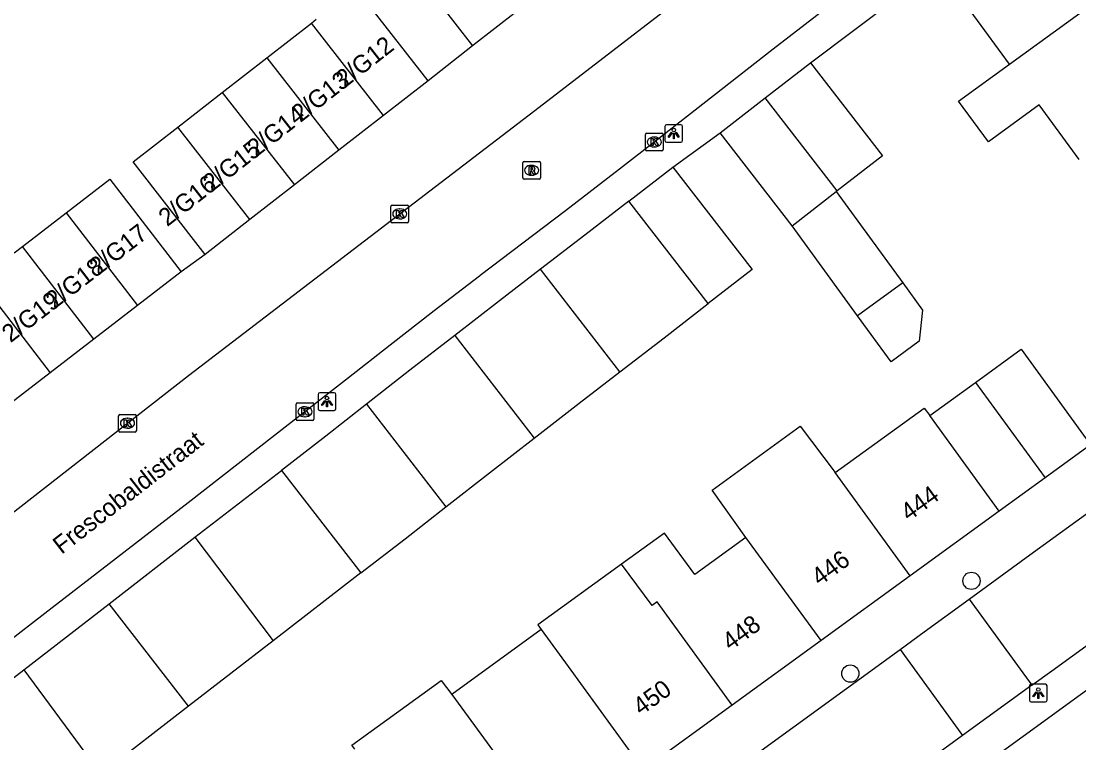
# Model space of a CAD drawing. Extents: x 159222 to 160346, y 381249 to 382166.
# Drawn here: x 159708.8 to 159768.6, y 381437.5 to 381478.3 of the extents above; entities that cross this region are included whole.
import ezdxf

# ---------------------------------------------------------------- set-up
doc = ezdxf.new("R2010")
doc.units = 0
for name, color, linetype in [('IMGEO_Boom', 7, 'Continuous'), ('IMGEO_Kolk', 7, 'Continuous'), ('IMGEO_Lichtpunt', 7, 'Continuous'), ('IMGEO_Muur', 7, 'Continuous'), ('IMGEO_Openbare_ruimte_label', 7, 'Continuous'), ('IMGEO_Pand', 7, 'Continuous'), ('IMGEO_Pand_nummerreeks', 7, 'Continuous'), ('IMGEO_Rijbaan_lokaal_open', 7, 'Continuous'), ('IMGEO_Rioolput', 7, 'Continuous'), ('IMGEO_Voetpad_open', 7, 'Continuous')]:
    doc.layers.add(name, color=color, linetype=linetype)

msp = doc.modelspace()

# ---------------------------------------------------------------- linework, layer by layer
at = {"layer": 'IMGEO_Boom'}
for centre in [(159762.511, 381446.66), (159755.665, 381441.421)]:
    msp.add_circle(centre, 0.489, dxfattribs=at)
at = {"layer": 'IMGEO_Kolk'}
for p, q in [((159744.089, 381471.034), (159744.089, 381471.886)), ((159744.164, 381471.96), (159745.016, 381471.96)), ((159744.577, 381471.74), (159744.602, 381471.74)), ((159745.09, 381471.886), (159745.09, 381471.034)), ((159745.016, 381470.96), (159744.164, 381470.96)), ((159744.6, 381471.18), (159744.575, 381471.18)), ((159729.706, 381466.973), (159729.706, 381467.825)), ((159729.781, 381467.899), (159730.633, 381467.899)), ((159730.707, 381467.825), (159730.707, 381466.973)), ((159730.194, 381467.679), (159730.219, 381467.679)), ((159730.633, 381466.899), (159729.781, 381466.899)), ((159730.217, 381467.119), (159730.192, 381467.119)), ((159724.346, 381455.789), (159724.346, 381456.641)), ((159724.421, 381456.715), (159725.273, 381456.715)), ((159724.834, 381456.495), (159724.859, 381456.495)), ((159725.347, 381456.641), (159725.347, 381455.789)), ((159714.321, 381455.142), (159714.321, 381455.994)), ((159714.396, 381456.068), (159715.248, 381456.068)), ((159714.809, 381455.848), (159714.834, 381455.848)), ((159715.322, 381455.994), (159715.322, 381455.142)), ((159724.857, 381455.935), (159724.832, 381455.935)), ((159714.832, 381455.288), (159714.807, 381455.288)), ((159725.273, 381455.715), (159724.421, 381455.715)), ((159715.248, 381455.068), (159714.396, 381455.068))]:
    msp.add_line(p, q, dxfattribs=at)
for points in [[(159744.089, 381471.034), (159744.089, 381471.886)], [(159744.164, 381471.96), (159745.016, 381471.96)], [(159744.41, 381471.66), (159744.533, 381471.66), (159744.533, 381471.509), (159744.663, 381471.66), (159744.827, 381471.66), (159744.681, 381471.509), (159744.834, 381471.26), (159744.682, 381471.26), (159744.597, 381471.424), (159744.533, 381471.357), (159744.533, 381471.26), (159744.41, 381471.26), (159744.41, 381471.66)], [(159745.09, 381471.886), (159745.09, 381471.034)], [(159745.016, 381470.96), (159744.164, 381470.96)], [(159729.706, 381466.973), (159729.706, 381467.825)], [(159729.781, 381467.899), (159730.633, 381467.899)], [(159730.707, 381467.825), (159730.707, 381466.973)], [(159730.027, 381467.599), (159730.15, 381467.599), (159730.15, 381467.448), (159730.28, 381467.599), (159730.444, 381467.599), (159730.298, 381467.448), (159730.451, 381467.199), (159730.299, 381467.199), (159730.214, 381467.363), (159730.15, 381467.296), (159730.15, 381467.199), (159730.027, 381467.199), (159730.027, 381467.599)], [(159730.633, 381466.899), (159729.781, 381466.899)], [(159724.346, 381455.789), (159724.346, 381456.641)], [(159724.421, 381456.715), (159725.273, 381456.715)], [(159725.347, 381456.641), (159725.347, 381455.789)], [(159714.321, 381455.142), (159714.321, 381455.994)], [(159714.396, 381456.068), (159715.248, 381456.068)], [(159715.322, 381455.994), (159715.322, 381455.142)], [(159724.667, 381456.415), (159724.79, 381456.415), (159724.79, 381456.264), (159724.92, 381456.415), (159725.084, 381456.415), (159724.938, 381456.264), (159725.091, 381456.015), (159724.939, 381456.015), (159724.854, 381456.179), (159724.79, 381456.112), (159724.79, 381456.015), (159724.667, 381456.015), (159724.667, 381456.415)], [(159714.642, 381455.768), (159714.765, 381455.768), (159714.765, 381455.617), (159714.895, 381455.768), (159715.059, 381455.768), (159714.913, 381455.617), (159715.066, 381455.368), (159714.914, 381455.368), (159714.829, 381455.532), (159714.765, 381455.465), (159714.765, 381455.368), (159714.642, 381455.368), (159714.642, 381455.768)], [(159725.273, 381455.715), (159724.421, 381455.715)], [(159715.248, 381455.068), (159714.396, 381455.068)]]:
    msp.add_lwpolyline(points, dxfattribs=at)
for centre, start, end in [((159744.166, 381471.884), 91.55205, 178.44795), ((159744.166, 381471.884), 91.55205, 178.44795), ((159745.014, 381471.884), 1.55205, 88.44795), ((159745.014, 381471.884), 1.55205, 88.44795), ((159744.166, 381471.036), 181.55205, 268.44795), ((159744.166, 381471.036), 181.55205, 268.44795), ((159745.014, 381471.036), 271.55205, 358.44795), ((159745.014, 381471.036), 271.55205, 358.44795), ((159729.783, 381467.823), 91.55205, 178.44795), ((159729.783, 381467.823), 91.55205, 178.44795), ((159730.631, 381467.823), 1.55205, 88.44795), ((159730.631, 381467.823), 1.55205, 88.44795), ((159729.783, 381466.975), 181.55205, 268.44795), ((159729.783, 381466.975), 181.55205, 268.44795), ((159730.631, 381466.975), 271.55205, 358.44795), ((159730.631, 381466.975), 271.55205, 358.44795), ((159724.423, 381456.639), 91.55205, 178.44795), ((159724.423, 381456.639), 91.55205, 178.44795), ((159725.271, 381456.639), 1.55205, 88.44795), ((159725.271, 381456.639), 1.55205, 88.44795), ((159714.398, 381455.992), 91.55205, 178.44795), ((159714.398, 381455.992), 91.55205, 178.44795), ((159715.246, 381455.992), 1.55205, 88.44795), ((159715.246, 381455.992), 1.55205, 88.44795), ((159724.423, 381455.791), 181.55205, 268.44795), ((159724.423, 381455.791), 181.55205, 268.44795), ((159725.271, 381455.791), 271.55205, 358.44795), ((159725.271, 381455.791), 271.55205, 358.44795), ((159714.398, 381455.144), 181.55205, 268.44795), ((159714.398, 381455.144), 181.55205, 268.44795), ((159715.246, 381455.144), 271.55205, 358.44795), ((159715.246, 381455.144), 271.55205, 358.44795)]:
    msp.add_arc(centre, 0.0765, start, end, dxfattribs=at)
for centre, major_axis, ratio, start_param, end_param in [((159744.576, 381471.46), (-0.387, 0.002), 0.722429, 4.712389, 7.853982), ((159744.601, 381471.46), (-0.39, 0.002), 0.717154, 1.570796, 4.712389), ((159730.193, 381467.399), (-0.387, 0.002), 0.722429, 4.712389, 7.853982), ((159730.218, 381467.399), (-0.39, 0.002), 0.717154, 1.570796, 4.712389), ((159724.833, 381456.215), (-0.387, 0.002), 0.722429, 4.712389, 7.853982), ((159724.858, 381456.215), (-0.39, 0.002), 0.717154, 1.570796, 4.712389), ((159714.808, 381455.568), (-0.387, 0.002), 0.722429, 4.712389, 7.853982), ((159714.833, 381455.568), (-0.39, 0.002), 0.717154, 1.570796, 4.712389)]:
    msp.add_ellipse(centre, major_axis=major_axis, ratio=ratio, start_param=start_param, end_param=end_param, dxfattribs=at)
at = {"layer": 'IMGEO_Lichtpunt'}
for p, q in [((159745.191, 381472.346), (159745.191, 381471.539)), ((159745.191, 381472.346), (159745.191, 381471.539)), ((159746.093, 381472.441), (159745.285, 381472.441)), ((159746.093, 381472.441), (159745.285, 381472.441)), ((159746.187, 381471.539), (159746.187, 381472.346)), ((159746.187, 381471.539), (159746.187, 381472.346)), ((159745.285, 381471.445), (159746.093, 381471.445)), ((159745.285, 381471.445), (159746.093, 381471.445)), ((159725.597, 381457.192), (159725.597, 381456.385)), ((159725.597, 381457.192), (159725.597, 381456.385)), ((159726.499, 381457.287), (159725.691, 381457.287)), ((159726.499, 381457.287), (159725.691, 381457.287)), ((159726.593, 381456.385), (159726.593, 381457.192)), ((159726.593, 381456.385), (159726.593, 381457.192)), ((159725.691, 381456.291), (159726.499, 381456.291)), ((159725.691, 381456.291), (159726.499, 381456.291)), ((159765.785, 381440.723), (159765.785, 381439.916)), ((159765.785, 381440.723), (159765.785, 381439.916)), ((159766.687, 381440.818), (159765.879, 381440.818)), ((159766.687, 381440.818), (159765.879, 381440.818)), ((159766.781, 381439.916), (159766.781, 381440.723)), ((159766.781, 381439.916), (159766.781, 381440.723)), ((159765.879, 381439.822), (159766.687, 381439.822)), ((159765.879, 381439.822), (159766.687, 381439.822))]:
    msp.add_line(p, q, dxfattribs=at)
for points in [[(159745.565, 381472.01), (159745.604, 381471.982), (159745.416, 381471.72), (159745.378, 381471.747), (159745.565, 381472.01)], [(159745.777, 381471.982), (159745.815, 381472.009), (159746.002, 381471.747), (159745.963, 381471.719), (159745.777, 381471.982)], [(159745.667, 381471.962), (159745.714, 381471.962), (159745.714, 381471.64), (159745.667, 381471.64), (159745.667, 381471.962)], [(159725.971, 381456.856), (159726.01, 381456.828), (159725.822, 381456.566), (159725.784, 381456.593), (159725.971, 381456.856)], [(159726.073, 381456.808), (159726.12, 381456.808), (159726.12, 381456.486), (159726.073, 381456.486), (159726.073, 381456.808)], [(159726.183, 381456.828), (159726.221, 381456.855), (159726.408, 381456.593), (159726.369, 381456.565), (159726.183, 381456.828)], [(159766.159, 381440.387), (159766.198, 381440.359), (159766.01, 381440.097), (159765.972, 381440.124), (159766.159, 381440.387)], [(159766.261, 381440.339), (159766.308, 381440.339), (159766.308, 381440.017), (159766.261, 381440.017), (159766.261, 381440.339)], [(159766.371, 381440.359), (159766.409, 381440.386), (159766.596, 381440.124), (159766.557, 381440.096), (159766.371, 381440.359)]]:
    msp.add_lwpolyline(points, dxfattribs=at)
for centre in [(159745.69, 381472.144), (159726.096, 381456.99), (159766.284, 381440.521)]:
    msp.add_circle(centre, 0.0994, dxfattribs=at)
for centre, start, end in [((159745.285, 381472.346), 90, 180), ((159745.285, 381472.346), 90, 180), ((159746.093, 381472.346), 0, 90), ((159746.093, 381472.346), 0, 90), ((159745.285, 381471.539), 180, 270), ((159745.285, 381471.539), 180, 270), ((159746.093, 381471.539), 270, 0), ((159746.093, 381471.539), 270, 360), ((159725.691, 381457.192), 90, 180), ((159725.691, 381457.192), 90, 180), ((159726.499, 381457.192), 0, 90), ((159726.499, 381457.192), 0, 90), ((159725.691, 381456.385), 180, 270), ((159725.691, 381456.385), 180, 270), ((159726.499, 381456.385), 270, 0), ((159726.499, 381456.385), 270, 360), ((159765.879, 381440.723), 90, 180), ((159765.879, 381440.723), 90, 180), ((159766.687, 381440.723), 0, 90), ((159766.687, 381440.723), 0, 90), ((159765.879, 381439.916), 180, 270), ((159765.879, 381439.916), 180, 270), ((159766.687, 381439.916), 270, 0), ((159766.687, 381439.916), 270, 360)]:
    msp.add_arc(centre, 0.0946, start, end, dxfattribs=at)
at = {"layer": 'IMGEO_Muur'}
msp.add_lwpolyline([(159753.414, 381475.928), (159760.63, 381481.373)], dxfattribs=at)
at = {"layer": 'IMGEO_Pand'}
for points in [[(159730.314, 381482.035), (159734.325, 381476.888)], [(159764.65, 381475.863), (159760.63, 381481.373)], [(159764.65, 381475.863), (159771.094, 381480.559)], [(159731.806, 381474.925), (159727.764, 381480.113)], [(159736.844, 381478.851), (159734.325, 381476.888)], [(159722.698, 381476.222), (159725.217, 381478.185)], [(159725.217, 381478.185), (159725.49, 381478.398)], [(159729.288, 381472.962), (159725.217, 381478.185)], [(159734.325, 381476.888), (159731.806, 381474.925)], [(159720.179, 381474.259), (159722.698, 381476.222)], [(159722.698, 381476.222), (159726.769, 381470.999)], [(159750.862, 381473.951), (159753.414, 381475.928)], [(159753.414, 381475.928), (159757.481, 381470.681), (159754.928, 381468.703)], [(159768.589, 381470.465), (159766.336, 381473.553), (159763.47, 381471.462), (159761.784, 381473.772), (159764.65, 381475.863)], [(159731.806, 381474.925), (159729.288, 381472.962)], [(159717.66, 381472.296), (159720.179, 381474.259)], [(159720.179, 381474.259), (159724.25, 381469.036)], [(159748.308, 381471.971), (159750.862, 381473.951)], [(159754.928, 381468.703), (159750.862, 381473.951)], [(159729.288, 381472.962), (159726.769, 381470.999)], [(159719.212, 381465.11), (159715.141, 381470.333), (159717.66, 381472.296)], [(159721.731, 381467.073), (159717.66, 381472.296)], [(159752.375, 381466.724), (159748.308, 381471.971)], [(159726.769, 381470.999), (159724.25, 381469.036)], [(159743.149, 381468.122), (159745.634, 381470.048)], [(159745.634, 381470.048), (159750.124, 381464.255), (159747.638, 381462.328)], [(159711.361, 381467.456), (159713.831, 381469.355), (159717.86, 381464.115)], [(159724.25, 381469.036), (159721.731, 381467.073)], [(159752.375, 381466.724), (159754.87, 381468.658)], [(159754.928, 381468.703), (159754.87, 381468.658)], [(159754.87, 381468.658), (159758.628, 381463.505)], [(159743.149, 381468.122), (159740.658, 381466.191), (159738.158, 381464.267)], [(159747.638, 381462.328), (159743.149, 381468.122)], [(159708.891, 381465.556), (159711.361, 381467.456)], [(159711.361, 381467.456), (159715.39, 381462.216)], [(159721.731, 381467.073), (159719.212, 381465.11)], [(159756.078, 381461.646), (159752.375, 381466.724)], [(159708.422, 381465.195), (159708.891, 381465.556)], [(159712.92, 381460.317), (159708.891, 381465.556)], [(159738.158, 381464.267), (159735.846, 381462.487), (159733.314, 381460.524)], [(159742.648, 381458.474), (159738.158, 381464.267)], [(159706.421, 381463.657), (159710.45, 381458.418)], [(159717.86, 381464.115), (159715.39, 381462.216)], [(159758.628, 381463.505), (159759.752, 381461.962), (159759.562, 381460.199), (159757.976, 381459.042), (159756.078, 381461.646)], [(159758.628, 381463.505), (159756.078, 381461.646)], [(159715.39, 381462.216), (159712.92, 381460.317)], [(159742.648, 381458.474), (159745.149, 381460.398), (159747.638, 381462.328)], [(159712.92, 381460.317), (159710.45, 381458.418)], [(159733.314, 381460.524), (159730.781, 381458.561), (159728.321, 381456.637)], [(159733.314, 381460.524), (159737.803, 381454.73)], [(159762.739, 381457.872), (159765.318, 381459.744), (159769.241, 381454.339)], [(159710.45, 381458.418), (159707.98, 381456.518)], [(159737.803, 381454.73), (159740.336, 381456.694), (159742.648, 381458.474)], [(159760.159, 381456), (159762.739, 381457.872)], [(159762.739, 381457.872), (159766.676, 381452.477)], [(159728.321, 381456.637), (159726.02, 381454.837), (159723.518, 381452.901)], [(159728.321, 381456.637), (159732.812, 381450.843)], [(159754.812, 381452.776), (159759.833, 381456.42), (159760.159, 381456)], [(159764.083, 381450.595), (159760.159, 381456)], [(159749.766, 381449.113), (159747.851, 381451.781), (159752.837, 381455.4), (159754.812, 381452.776)], [(159732.812, 381450.843), (159735.272, 381452.768), (159737.803, 381454.73)], [(159769.241, 381454.339), (159766.676, 381452.477)], [(159718.633, 381449.121), (159723.518, 381452.901)], [(159723.518, 381452.901), (159728.011, 381447.108)], [(159759.047, 381446.941), (159754.812, 381452.776)], [(159766.676, 381452.477), (159764.083, 381450.595)], [(159728.011, 381447.108), (159730.511, 381449.043), (159732.812, 381450.843)], [(159764.083, 381450.595), (159759.047, 381446.941)], [(159749.766, 381449.113), (159746.87, 381447.011), (159745.166, 381449.358), (159742.739, 381447.597)], [(159713.779, 381445.364), (159718.633, 381449.121)], [(159718.633, 381449.121), (159723.05, 381443.269)], [(159754.016, 381443.289), (159749.766, 381449.113)], [(159742.739, 381447.597), (159738.013, 381444.167), (159738.205, 381443.903)], [(159748.985, 381439.637), (159744.749, 381445.472), (159744.466, 381445.267), (159742.739, 381447.597)], [(159728.011, 381447.108), (159723.05, 381443.269)], [(159759.047, 381446.941), (159754.016, 381443.289)], [(159708.96, 381441.635), (159713.779, 381445.364)], [(159718.274, 381439.573), (159713.779, 381445.364)], [(159738.205, 381443.903), (159733.142, 381440.227)], [(159738.205, 381443.903), (159738.711, 381443.206), (159739.717, 381441.82), (159743.953, 381435.985)], [(159754.016, 381443.289), (159748.985, 381439.637)], [(159723.05, 381443.269), (159718.274, 381439.573)], [(159703.954, 381437.761), (159708.96, 381441.635)], [(159708.96, 381441.635), (159713.312, 381435.732)], [(159727.665, 381437.15), (159727.5, 381437.369), (159732.546, 381441.032), (159733.142, 381440.227)], [(159733.142, 381440.227), (159738.922, 381432.333)], [(159718.274, 381439.573), (159713.312, 381435.732)], [(159748.985, 381439.637), (159743.953, 381435.985)]]:
    msp.add_lwpolyline(points, dxfattribs=at)
at = {"layer": 'IMGEO_Rijbaan_lokaal_open'}
for points in [[(159766.186, 381488.065), (159764.131, 381486.626), (159751.301, 381476.717), (159744.553, 381471.43), (159742.623, 381469.918), (159739.562, 381467.58), (159734.756, 381463.908), (159734.716, 381463.878), (159732.148, 381461.916), (159729.658, 381459.972), (159727.311, 381458.139), (159725.019, 381456.349), (159718.247, 381451.061), (159710.157, 381444.811), (159708.054, 381443.186), (159705.454, 381441.178), (159700.32, 381437.219), (159693.644, 381432.07), (159691.194, 381430.18), (159689.16, 381428.611), (159683.372, 381424.074), (159680.529, 381421.765)], [(159697.98, 381442.46), (159701.918, 381445.502), (159718.274, 381458.259), (159737.837, 381473.24), (159748.29, 381481.298)], [(159719.212, 381465.11), (159717.86, 381464.115)], [(159762.389, 381445.632), (159765.811, 381448.121), (159771.014, 381451.905), (159774.481, 381454.427), (159782.761, 381460.436)], [(159765.923, 381440.763), (159767.044, 381441.581), (159786.01, 381455.342), (159786.313, 381455.506), (159786.816, 381455.733)], [(159758.475, 381442.785), (159759.83, 381443.771), (159762.389, 381445.632)], [(159762.389, 381445.632), (159765.923, 381440.763)], [(159719.452, 381414.322), (159723.109, 381416.93), (159740.076, 381429.398), (159758.475, 381442.785)], [(159758.475, 381442.785), (159762.012, 381437.911)], [(159765.923, 381440.763), (159762.012, 381437.911)], [(159762.012, 381437.911), (159747.948, 381427.65), (159722.957, 381409.52)]]:
    msp.add_lwpolyline(points, dxfattribs=at)
at = {"layer": 'IMGEO_Rioolput'}
for p, q in [((159737.153, 381469.437), (159737.153, 381470.289)), ((159737.228, 381470.363), (159738.08, 381470.363)), ((159738.154, 381470.289), (159738.154, 381469.437)), ((159737.664, 381469.583), (159737.639, 381469.583)), ((159737.641, 381470.143), (159737.666, 381470.143)), ((159738.08, 381469.363), (159737.228, 381469.363))]:
    msp.add_line(p, q, dxfattribs=at)
for points in [[(159737.153, 381469.437), (159737.153, 381470.289)], [(159737.228, 381470.363), (159738.08, 381470.363)], [(159738.154, 381470.289), (159738.154, 381469.437)], [(159737.742, 381470.061), (159737.49, 381470.063), (159737.49, 381469.663)], [(159737.49, 381469.663), (159737.614, 381469.663), (159737.614, 381469.825), (159737.625, 381469.825)], [(159737.668, 381469.982), (159737.614, 381469.982), (159737.614, 381469.901)], [(159737.614, 381469.901), (159737.666, 381469.901)], [(159737.672, 381469.796), (159737.743, 381469.663), (159737.883, 381469.663), (159737.818, 381469.789)], [(159738.08, 381469.363), (159737.228, 381469.363)]]:
    msp.add_lwpolyline(points, dxfattribs=at)
for centre, radius, start, end in [((159737.23, 381470.287), 0.0765, 91.55205, 178.44795), ((159737.23, 381470.287), 0.0765, 91.55205, 178.44795), ((159738.078, 381470.287), 0.0765, 1.55205, 88.44795), ((159738.078, 381470.287), 0.0765, 1.55205, 88.44795), ((159737.624, 381469.772), 0.0533, 26.02933, 88.69889), ((159737.65, 381470.09), 0.19, 274.7715, 282.96867), ((159737.674, 381469.886), 0.0964, 77.00612, 93.18647), ((159737.688, 381469.943), 0.0378, 276.66336, 79.67722), ((159737.741, 381469.951), 0.109, 350.36119, 89.41601), ((159737.739, 381469.951), 0.112, 277.58423, 350.98172), ((159737.723, 381469.736), 0.108, 29.51342, 73.79051), ((159737.23, 381469.439), 0.0765, 181.55205, 268.44795), ((159737.23, 381469.439), 0.0765, 181.55205, 268.44795), ((159738.078, 381469.439), 0.0765, 271.55205, 358.44795), ((159738.078, 381469.439), 0.0765, 271.55205, 358.44795)]:
    msp.add_arc(centre, radius, start, end, dxfattribs=at)
for centre, major_axis, ratio, start_param, end_param in [((159737.64, 381469.863), (-0.387, 0.002), 0.722429, 4.712389, 7.853982), ((159737.665, 381469.863), (-0.39, 0.002), 0.717154, 1.570796, 4.712389)]:
    msp.add_ellipse(centre, major_axis=major_axis, ratio=ratio, start_param=start_param, end_param=end_param, dxfattribs=at)
at = {"layer": 'IMGEO_Voetpad_open'}
for points in [[(159753.414, 381475.928), (159760.63, 381481.373)], [(159745.634, 381470.048), (159748.308, 381471.971)], [(159744.001, 381422.294), (159774.733, 381444.636)]]:
    msp.add_lwpolyline(points, dxfattribs=at)

# ---------------------------------------------------------------- texts
at = {"layer": 'IMGEO_Openbare_ruimte_label'}
msp.add_text('Frescobaldistraat', height=1, rotation=37.80965, dxfattribs=at).set_placement((159711.099, 381448.126))
at = {"layer": 'IMGEO_Pand_nummerreeks'}
for s, rotation, p in [('2/G12', 38.02507, (159727.094, 381474.487)), ('2/G13', 38.02507, (159724.591, 381472.53)), ('2/G14', 38.02507, (159722.084, 381470.57)), ('2/G15', 38.02507, (159719.577, 381468.609)), ('2/G16', 38.02507, (159717.07, 381466.649)), ('2/G17', 37.56859, (159713.159, 381463.889)), ('2/G18', 37.56859, (159710.69, 381461.99)), ('2/G19', 37.56884, (159708.214, 381460.085)), ('444', 35.96635, (159758.969, 381449.998)), ('446', 35.97256, (159753.928, 381446.34)), ('448', 35.97029, (159748.887, 381442.68)), ('450', 35.97029, (159743.843, 381439.018))]:
    msp.add_text(s, height=1, rotation=rotation, dxfattribs=at).set_placement(p)

doc.saveas('drawing.dxf')
